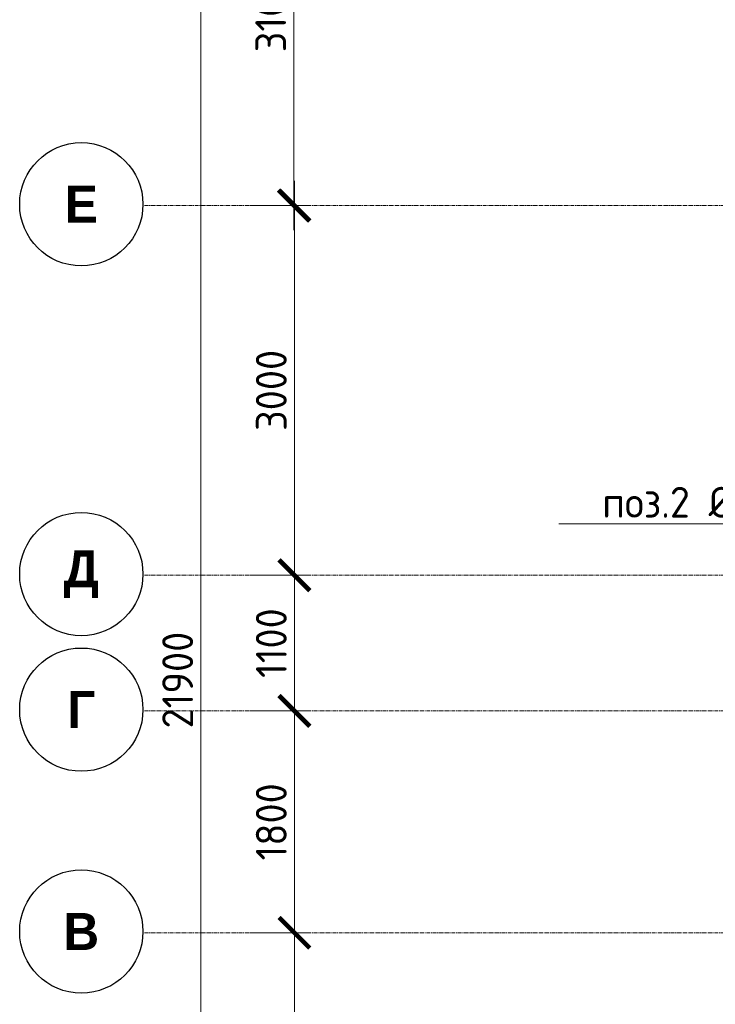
# Model space of a CAD drawing. Header units: millimetres. Extents: x 376598 to 1249954, y -318491 to -22134.
# Tile 394 of 444: x 1188603 to 1194247, y -226668 to -218680. Entities that reach past the tile are written whole.
import ezdxf
from ezdxf import colors
from ezdxf.entities.mleader import LeaderData, LeaderLine
from ezdxf.math import Vec2, Vec3

# ---------------------------------------------------------------- set-up
doc = ezdxf.new("R2010")
doc.units = ezdxf.units.MM
doc.linetypes.add('______5', pattern=[1100, 800, -100, 100, -100])
doc.linetypes.add('осевая', pattern=[50.8, 31.75, -6.35, 6.35, -6.35])
for name, color, linetype, lineweight in [('Оси', 40, '______5', 18), ('подоснова', 151, 'Continuous', 5), ('РАЗМЕРЫ', 1, 'Continuous', 9)]:
    doc.layers.add(name, color=color, linetype=linetype, lineweight=lineweight)
doc.styles.add('Century Gothic', font='GOTHIC.TTF')
doc.styles.add('GOST-2.304_Type-B', font='GOST_Common.ttf')
doc.dimstyles.new('СПДС', dxfattribs={"dimscale": 100, "dimtxt": 2.5, "dimasz": 2.5, "dimexe": 1.25, "dimexo": 0, "dimtad": 1, "dimdec": 0, "dimtxsty": 'GOST-2.304_Type-B', "dimblk": 'ARCHTICK', "dimcen": 2.5, "dimdle": 2, "dimadec": 0, "dimazin": 2, "dimtfac": 0.75, "dimtdec": 0, "dimtmove": 1, "dimatfit": 3, "dimfxl": 1, "dimtolj": 1, "dimarcsym": 1})

# ---------------------------------------------------------------- blocks, each defined once
blk = doc.blocks.new('NSY101')
at = {"color": 0, "linetype": 'ByBlock', "lineweight": -2}
blk.add_circle((0, 0), 50, dxfattribs=at)
blk = doc.blocks.new('_ArchTick')
at = {"color": 0, "linetype": 'ByBlock', "const_width": 0.15}
blk.add_lwpolyline([(-0.5, -0.5), (0.5, 0.5)], dxfattribs=at)
blk = doc.blocks.new('*D1392')
at = {"layer": 'DEFPOINTS', "color": 0, "lineweight": 0, "transparency": 16777216}
for p in [(468532.1, -106495.4), (468907, -106495.4), (468657.9, -128395.4)]:
    blk.add_point(p, dxfattribs=at)
at = {"layer": 'РАЗМЕРЫ', "color": 0, "lineweight": -2, "transparency": 16777216}
for p, q in [((468532.1, -128595.4), (468532.1, -106295.4)), ((468907, -106495.4), (468407.1, -106495.4)), ((468657.9, -128395.4), (468407.1, -128395.4))]:
    blk.add_line(p, q, dxfattribs=at)
at = {"layer": 'РАЗМЕРЫ', "color": 0, "lineweight": -2, "transparency": 16777216, "xscale": 250, "yscale": 250, "zscale": 250}
for p, rotation in [((468532.1, -106495.4), 90), ((468532.1, -128395.4), 270)]:
    blk.add_blockref('_ArchTick', p, dxfattribs=dict(at, rotation=rotation))
at = {"layer": 'РАЗМЕРЫ', "color": 0, "transparency": 16777216, "insert": (468344.6, -117445.4), "char_height": 250, "attachment_point": 5, "rotation": 90, "style": 'GOST-2.304_Type-B'}
blk.add_mtext('\\A1;21900', dxfattribs=at)
blk = doc.blocks.new('*D1396')
at = {"layer": 'DEFPOINTS', "color": 0, "lineweight": 0, "transparency": 16777216}
for p in [(468934.1, -119495.4), (469291.8, -119495.4), (468934.1, -121995.4)]:
    blk.add_point(p, dxfattribs=at)
at = {"layer": 'РАЗМЕРЫ', "color": 0, "lineweight": -2, "transparency": 16777216}
for p, q in [((469291.8, -122195.4), (469291.8, -119295.4)), ((468934.1, -119495.4), (469416.8, -119495.4)), ((468934.1, -121995.4), (469416.8, -121995.4))]:
    blk.add_line(p, q, dxfattribs=at)
at = {"layer": 'РАЗМЕРЫ', "color": 0, "lineweight": -2, "transparency": 16777216, "xscale": 250, "yscale": 250, "zscale": 250}
for p, rotation in [((469291.8, -119495.4), 90), ((469291.8, -121995.4), 270)]:
    blk.add_blockref('_ArchTick', p, dxfattribs=dict(at, rotation=rotation))
at = {"layer": 'РАЗМЕРЫ', "color": 0, "transparency": 16777216, "insert": (469104.3, -120745.4), "char_height": 250, "attachment_point": 5, "rotation": 90, "style": 'GOST-2.304_Type-B'}
blk.add_mtext('\\A1;2500', dxfattribs=at)
blk = doc.blocks.new('*D1397')
at = {"layer": 'DEFPOINTS', "color": 0, "lineweight": 0, "transparency": 16777216}
for p in [(468934.1, -117695.4), (469291.8, -117695.4), (468934.1, -119495.4)]:
    blk.add_point(p, dxfattribs=at)
at = {"layer": 'РАЗМЕРЫ', "color": 0, "lineweight": -2, "transparency": 16777216}
for p, q in [((469291.8, -119695.4), (469291.8, -117495.4)), ((468934.1, -117695.4), (469416.8, -117695.4)), ((468934.1, -119495.4), (469416.8, -119495.4))]:
    blk.add_line(p, q, dxfattribs=at)
at = {"layer": 'РАЗМЕРЫ', "color": 0, "lineweight": -2, "transparency": 16777216, "xscale": 250, "yscale": 250, "zscale": 250}
for p, rotation in [((469291.8, -117695.4), 90), ((469291.8, -119495.4), 270)]:
    blk.add_blockref('_ArchTick', p, dxfattribs=dict(at, rotation=rotation))
at = {"layer": 'РАЗМЕРЫ', "color": 0, "transparency": 16777216, "insert": (469104.3, -118595.4), "char_height": 250, "attachment_point": 5, "rotation": 90, "style": 'GOST-2.304_Type-B'}
blk.add_mtext('\\A1;1800', dxfattribs=at)
blk = doc.blocks.new('*D1398')
at = {"layer": 'DEFPOINTS', "color": 0, "lineweight": 0, "transparency": 16777216}
for p in [(468934.1, -116595.4), (469291.8, -116595.4), (468934.1, -117695.4)]:
    blk.add_point(p, dxfattribs=at)
at = {"layer": 'РАЗМЕРЫ', "color": 0, "lineweight": -2, "transparency": 16777216}
for p, q in [((469291.8, -117895.4), (469291.8, -116395.4)), ((468934.1, -116595.4), (469416.8, -116595.4)), ((468934.1, -117695.4), (469416.8, -117695.4))]:
    blk.add_line(p, q, dxfattribs=at)
at = {"layer": 'РАЗМЕРЫ', "color": 0, "lineweight": -2, "transparency": 16777216, "xscale": 250, "yscale": 250, "zscale": 250}
for p, rotation in [((469291.8, -116595.4), 90), ((469291.8, -117695.4), 270)]:
    blk.add_blockref('_ArchTick', p, dxfattribs=dict(at, rotation=rotation))
at = {"layer": 'РАЗМЕРЫ', "color": 0, "transparency": 16777216, "insert": (469104.3, -117145.4), "char_height": 250, "attachment_point": 5, "rotation": 90, "style": 'GOST-2.304_Type-B'}
blk.add_mtext('\\A1;1100', dxfattribs=at)
blk = doc.blocks.new('*D1399')
at = {"layer": 'DEFPOINTS', "color": 0, "lineweight": 0, "transparency": 16777216}
for p in [(468934.1, -113595.4), (469291.8, -113595.4), (468934.1, -116595.4)]:
    blk.add_point(p, dxfattribs=at)
at = {"layer": 'РАЗМЕРЫ', "color": 0, "lineweight": -2, "transparency": 16777216}
for p, q in [((469291.8, -116795.4), (469291.8, -113395.4)), ((468934.1, -113595.4), (469416.8, -113595.4)), ((468934.1, -116595.4), (469416.8, -116595.4))]:
    blk.add_line(p, q, dxfattribs=at)
at = {"layer": 'РАЗМЕРЫ', "color": 0, "lineweight": -2, "transparency": 16777216, "xscale": 250, "yscale": 250, "zscale": 250}
for p, rotation in [((469291.8, -113595.4), 90), ((469291.8, -116595.4), 270)]:
    blk.add_blockref('_ArchTick', p, dxfattribs=dict(at, rotation=rotation))
at = {"layer": 'РАЗМЕРЫ', "color": 0, "transparency": 16777216, "insert": (469104.3, -115095.4), "char_height": 250, "attachment_point": 5, "rotation": 90, "style": 'GOST-2.304_Type-B'}
blk.add_mtext('\\A1;3000', dxfattribs=at)
blk = doc.blocks.new('*D1400')
at = {"layer": 'DEFPOINTS', "color": 0, "lineweight": 0, "transparency": 16777216}
for p in [(469190, -110495.4), (469287, -110495.4), (468934.1, -113595.4)]:
    blk.add_point(p, dxfattribs=at)
at = {"layer": 'РАЗМЕРЫ', "color": 0, "lineweight": -2, "transparency": 16777216}
for p, q in [((469287, -113795.4), (469287, -110295.4)), ((469190, -110495.4), (469412, -110495.4)), ((468934.1, -113595.4), (469412, -113595.4))]:
    blk.add_line(p, q, dxfattribs=at)
at = {"layer": 'РАЗМЕРЫ', "color": 0, "lineweight": -2, "transparency": 16777216, "xscale": 250, "yscale": 250, "zscale": 250}
for p, rotation in [((469287, -110495.4), 90), ((469287, -113595.4), 270)]:
    blk.add_blockref('_ArchTick', p, dxfattribs=dict(at, rotation=rotation))
at = {"layer": 'РАЗМЕРЫ', "color": 0, "transparency": 16777216, "insert": (469099.5, -112045.4), "char_height": 250, "attachment_point": 5, "rotation": 90, "style": 'GOST-2.304_Type-B'}
blk.add_mtext('\\A1;3100', dxfattribs=at)
blk = doc.blocks.new('_None')
blk = doc.blocks.new('оси 2.2-2.3')
at = {"layer": 'Оси', "color": 16, "linetype": 'осевая', "lineweight": 0, "transparency": 33554687}
for p, q in [((468076.3, -113595.4), (524372.9, -113595.4)), ((468076.3, -116595.4), (524372.9, -116595.4)), ((468076.3, -117695.4), (524372.9, -117695.4)), ((468076.3, -119495.4), (524372.9, -119495.4))]:
    blk.add_line(p, q, dxfattribs=at)
at = {"layer": 'Оси', "color": 16, "linetype": 'Continuous', "lineweight": 25, "transparency": 33554687, "xscale": 9.999999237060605, "yscale": 9.999999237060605, "zscale": 9.999999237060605}
for p in [(467562.7, -113585.2), (467562.7, -116585.2), (467562.7, -117685.2), (467562.7, -119485.2)]:
    blk.add_blockref('NSY101', p, dxfattribs=at)
at = {"layer": 'Оси', "color": 16, "linetype": 'Continuous', "lineweight": 25, "transparency": 33554687, "char_height": 300, "attachment_point": 5, "style": 'Century Gothic'}
for s, insert, width in [('\\A1;{\\fCentury Gothic|i0|b1;\\H300.000000;\\W1.000000;\\C16;Е}\\P', (467562.7, -113585.2), 365), ('\\A1;{\\fCentury Gothic|i0|b1;\\H300.000000;\\W1.000000;\\C16;Д}\\P', (467562.7, -116585.2), 470), ('\\A1;{\\fCentury Gothic|i0|b1;\\H300.000000;\\W1.000000;\\C16;Г}\\P', (467562.7, -117685.2), 345), ('\\A1;{\\fCentury Gothic|i0|b1;\\H300.000000;\\W1.000000;\\C16;В}\\P', (467562.7, -119485.2), 390)]:
    blk.add_mtext(s, dxfattribs=dict(at, insert=insert, width=width))
at = {"layer": 'РАЗМЕРЫ', "color": 1}
for base, p1, p2, picture, middle in [((468532.1, -106495.4), (468657.9, -128395.4), (468907, -106495.4), '*D1392', (468344.6, -117445.4)), ((469287, -110495.4), (468934.1, -113595.4), (469190, -110495.4), '*D1400', (469099.5, -112045.4)), ((469291.8, -113595.4), (468934.1, -116595.4), (468934.1, -113595.4), '*D1399', (469104.3, -115095.4)), ((469291.8, -116595.4), (468934.1, -117695.4), (468934.1, -116595.4), '*D1398', (469104.3, -117145.4)), ((469291.8, -117695.4), (468934.1, -119495.4), (468934.1, -117695.4), '*D1397', (469104.3, -118595.4)), ((469291.8, -119495.4), (468934.1, -121995.4), (468934.1, -119495.4), '*D1396', (469104.3, -120745.4))]:
    dim = blk.add_linear_dim(base=base, p1=p1, p2=p2, angle=90, dimstyle='СПДС', dxfattribs=at)
    dim.commit()
    dim.dimension.update_dxf_attribs({"geometry": picture, "text_midpoint": middle})

msp = doc.modelspace()

# ---------------------------------------------------------------- block references
at = {"layer": 'РАЗМЕРЫ', "color": 1}
msp.add_blockref('оси 2.2-2.3', (721540.1, -106591.8), dxfattribs=at)

# ---------------------------------------------------------------- leaders
at = {"layer": 'подоснова', "color": 4, "ltscale": 0.3}
ml = msp.add_multileader_mtext('Standard', dxfattribs=at)
ml.set_content('{\\C2;поз.2 %%C20 А500С }', color=4, style='GOST-2.304_Type-B')
ml.set_leader_properties(color=256, linetype='ByLayer', lineweight=15)
ml.set_arrow_properties(name='NONE')
ml.build(insert=Vec2(0, 0))
ml.multileader.update_dxf_attribs({"text_left_attachment_type": 6, "text_right_attachment_type": 6, "dogleg_length": 0.1, "arrow_head_size": 18})
ctx = ml.context
ctx.base_point, ctx.char_height, ctx.arrow_head_size, ctx.landing_gap_size, ctx.plane_origin = Vec3(1193328.8, -222769.7, 360), 250, 18, 20, Vec3(1200823.2, -221808.9, 360)
ctx.left_attachment, ctx.right_attachment, ctx.text_align_type = 6, 6, 1
notes = []
notes.append((ctx, [(0, (1, 1, 0), (1195752.6, -222769.7, 360), (-1, 0), 0.1, [(1, [(1195796.3, -224364.7, 360), (1195795, -224425.2, 360)], 0, [])])]))
ctx.mtext.insert, ctx.mtext.width, ctx.mtext.alignment, ctx.mtext.flow_direction = Vec3(1194540.6, -222469.7, 360), 4075.871, 2, 5
for ctx, leaders in notes:
    for number, flags, end, landing, length, lines in leaders:
        leader = LeaderData()
        leader.index, (leader.has_last_leader_line, leader.has_dogleg_vector, leader.attachment_direction) = number, flags
        leader.last_leader_point, leader.dogleg_vector, leader.dogleg_length = Vec3(end), Vec3(landing), length
        for number, points, colour, breaks in lines:
            line = LeaderLine()
            line.index, line.vertices, line.color, line.breaks = number, Vec3.list(points), colors.encode_raw_color(colour), breaks
            leader.lines.append(line)
        ctx.leaders.append(leader)

doc.saveas('drawing.dxf')
